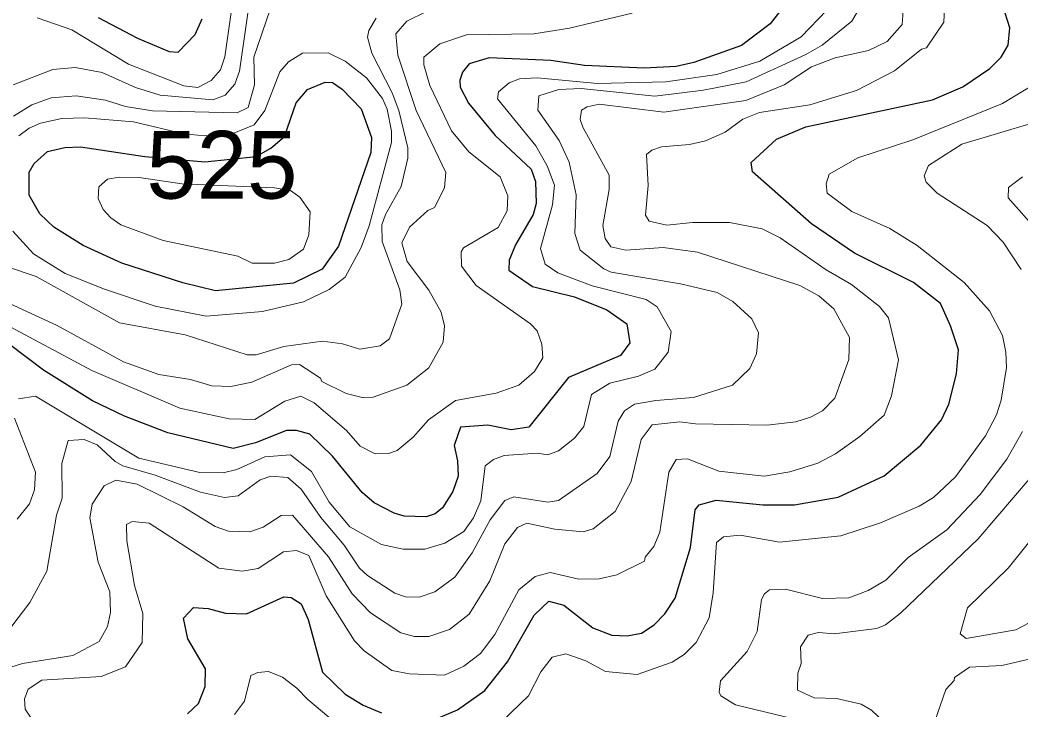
# Model space of a CAD drawing. Extents: x 673.3 to 698.5, y 6984.3 to 7012.3.
# Drawn here: x 693.479 to 694.661, y 7008.897 to 7009.713 of the extents above; entities that cross this region are included whole.
import ezdxf

# ---------------------------------------------------------------- set-up
doc = ezdxf.new("R2010")
doc.units = 0
doc.header["$LTSCALE"] = 0.032
doc.layers.add('1', color=7, linetype='Continuous', lineweight=25)
doc.layers.add('2', color=7, linetype='Continuous', lineweight=13)
doc.layers.add('21', color=7, linetype='Continuous')

msp = doc.modelspace()

# ---------------------------------------------------------------- linework, layer by layer
at = {"layer": '1'}
for points in [[(694.4049, 7009.7588), (694.3659, 7009.7087), (694.3322, 7009.6831), (694.2756, 7009.6628), (694.2547, 7009.6582), (694.2171, 7009.6561), (694.1465, 7009.6592), (694.1068, 7009.6651), (694.0338, 7009.6682), (694.0099, 7009.6614), (694.0022, 7009.6514), (693.9989, 7009.6421), (693.9996, 7009.6335), (694.0091, 7009.6147)], [(693.5715, 7009.7161), (693.6178, 7009.6914), (693.6553, 7009.6758), (693.6662, 7009.6751), (693.6861, 7009.696), (693.6942, 7009.7146)], [(693.9712, 7008.8868), (693.9962, 7008.8974), (694.0287, 7008.9204), (694.0552, 7008.9543), (694.0869, 7009.0094), (694.1041, 7009.0261), (694.1221, 7009.0214), (694.1562, 7008.9944), (694.1788, 7008.9859), (694.197, 7008.985), (694.2139, 7008.9881), (694.229, 7008.9979), (694.2414, 7009.011), (694.2535, 7009.0297), (694.2717, 7009.0895), (694.2774, 7009.134), (694.282, 7009.1398), (694.3022, 7009.1454), (694.3573, 7009.1398), (694.3946, 7009.1398), (694.4462, 7009.1491), (694.5007, 7009.1741), (694.5442, 7009.2103), (694.5684, 7009.2405), (694.5771, 7009.2589), (694.5861, 7009.2947), (694.5888, 7009.323), (694.5793, 7009.3517), (694.5673, 7009.378), (694.5353, 7009.4029), (694.4655, 7009.4375), (694.4149, 7009.4719), (694.3452, 7009.5336), (694.3435, 7009.5444), (694.3735, 7009.5721), (694.4082, 7009.5866), (694.558, 7009.6185), (694.5938, 7009.6339), (694.6257, 7009.6558), (694.6391, 7009.6693), (694.6475, 7009.6832), (694.6495, 7009.7038), (694.6437, 7009.7211)], [(694.0091, 7009.6147), (694.0409, 7009.5765), (694.0832, 7009.5367), (694.0885, 7009.5221), (694.0892, 7009.496), (694.0859, 7009.4833), (694.0647, 7009.4472), (694.0575, 7009.4293), (694.0569, 7009.4173), (694.0849, 7009.398), (694.1345, 7009.3857), (694.173, 7009.3705), (694.1965, 7009.354), (694.2, 7009.3313), (694.1891, 7009.3163), (694.1277, 7009.2904), (694.0807, 7009.2317), (694.0596, 7009.2284), (694.0322, 7009.2341), (693.9998, 7009.2316), (693.9924, 7009.2101), (693.9964, 7009.1918), (693.9971, 7009.1737), (693.9906, 7009.1558), (693.9784, 7009.1365), (693.97, 7009.1291), (693.9592, 7009.1259), (693.9333, 7009.1267), (693.9213, 7009.1301), (693.8979, 7009.1422), (693.8837, 7009.1546), (693.8484, 7009.1973), (693.8218, 7009.2236), (693.8058, 7009.2276), (693.794, 7009.2276), (693.7573, 7009.2133), (693.7311, 7009.2066), (693.6537, 7009.2251), (693.6025, 7009.2446), (693.5648, 7009.263), (693.5067, 7009.2992), (693.4667, 7009.3296)], [(693.6771, 7008.893), (693.69, 7008.9049), (693.6981, 7008.9252), (693.6983, 7008.9459), (693.6773, 7008.9815), (693.6723, 7009.0061), (693.684, 7009.0187), (693.7016, 7009.0175), (693.7219, 7009.0118), (693.7468, 7009.0111), (693.7909, 7009.0313), (693.7998, 7009.0305), (693.8115, 7009.023), (693.8197, 7009.0042), (693.8367, 7008.9421), (693.8634, 7008.916), (693.8849, 7008.9031), (693.9066, 7008.8942)]]:
    msp.add_lwpolyline(points, dxfattribs=at)
msp.add_lwpolyline([(693.8057, 7009.6151), (693.8191, 7009.6309), (693.8397, 7009.6396), (693.8483, 7009.639), (693.8599, 7009.6313), (693.8823, 7009.6079), (693.8946, 7009.5743), (693.8938, 7009.5566), (693.8554, 7009.4457), (693.8361, 7009.4185), (693.8023, 7009.4019), (693.7101, 7009.393), (693.6716, 7009.4022), (693.5993, 7009.4254), (693.5538, 7009.4466), (693.519, 7009.4683), (693.5023, 7009.4839), (693.49, 7009.5061), (693.49, 7009.5333), (693.4956, 7009.5436), (693.5114, 7009.5575), (693.5322, 7009.5623), (693.5504, 7009.5631), (693.6266, 7009.5517), (693.6976, 7009.5454), (693.7583, 7009.5517), (693.7754, 7009.5614), (693.7919, 7009.5755)], close=True, dxfattribs=at)
at = {"layer": '2'}
for points in [[(693.4711, 7009.6366), (693.5178, 7009.6544), (693.5442, 7009.6568), (693.5762, 7009.6511), (693.6155, 7009.6331), (693.6449, 7009.6242), (693.7068, 7009.6186), (693.7217, 7009.6242), (693.7331, 7009.6371), (693.7384, 7009.6526), (693.7536, 7009.7568)], [(693.4993, 7009.7155), (693.5403, 7009.7016), (693.6074, 7009.6607), (693.6728, 7009.6352), (693.6893, 7009.6333), (693.7049, 7009.6414), (693.716, 7009.6542), (693.7211, 7009.6694), (693.7308, 7009.7358)], [(694.2057, 7009.2588), (694.2307, 7009.2634), (694.2752, 7009.2668), (694.3214, 7009.2815), (694.3418, 7009.3012), (694.3498, 7009.3186), (694.3522, 7009.3433), (694.3441, 7009.3597), (694.3219, 7009.3803), (694.3032, 7009.3911), (694.26, 7009.4012), (694.1778, 7009.4148), (694.1693, 7009.4189), (694.1414, 7009.4411), (694.1349, 7009.4605), (694.1364, 7009.5064), (694.1284, 7009.545), (694.1166, 7009.5705), (694.0912, 7009.6066), (694.0924, 7009.6233), (694.116, 7009.631), (694.1423, 7009.632), (694.2294, 7009.6232), (694.287, 7009.6302), (694.3377, 7009.64), (694.4083, 7009.6721), (694.4273, 7009.6834), (694.4626, 7009.7118), (694.4741, 7009.7311)], [(693.9587, 7009.7229), (693.9364, 7009.7115), (693.9235, 7009.6966), (693.9257, 7009.6713), (693.9473, 7009.6061), (693.9825, 7009.5327), (693.981, 7009.5146), (693.9692, 7009.4915), (693.9611, 7009.488), (693.9395, 7009.468), (693.9304, 7009.4496), (693.9368, 7009.4274), (693.9623, 7009.3936), (693.9769, 7009.3675), (693.9809, 7009.3517), (693.9793, 7009.3322), (693.9622, 7009.3019), (693.9364, 7009.2815), (693.8966, 7009.2672), (693.8834, 7009.2668), (693.8647, 7009.2715), (693.836, 7009.2856), (693.8342, 7009.2895), (693.8096, 7009.3058), (693.7999, 7009.3055), (693.7531, 7009.285), (693.7282, 7009.2798), (693.7059, 7009.2806), (693.6807, 7009.2879), (693.6432, 7009.294), (693.6012, 7009.3088), (693.5222, 7009.3524), (693.451, 7009.3852)], [(693.7746, 7009.7254), (693.7554, 7009.6693), (693.7561, 7009.6363), (693.7489, 7009.6098), (693.7358, 7009.6034), (693.6358, 7009.6056), (693.6039, 7009.6108), (693.58, 7009.6184), (693.5453, 7009.6235), (693.5159, 7009.6209), (693.4929, 7009.6127), (693.4714, 7009.5994)], [(693.4774, 7009.2653), (693.4972, 7009.2684), (693.6196, 7009.1949), (693.6915, 7009.1781), (693.7192, 7009.1779), (693.7352, 7009.1818), (693.7684, 7009.1966), (693.7987, 7009.1989), (693.8236, 7009.1795), (693.8447, 7009.1432), (693.8691, 7009.1139), (693.9065, 7009.0931), (693.9322, 7009.0876), (693.9577, 7009.0876), (693.9814, 7009.0947), (694.0039, 7009.1083), (694.0152, 7009.1244), (694.024, 7009.1446), (694.0289, 7009.1859), (694.0388, 7009.1934), (694.0515, 7009.1982), (694.0906, 7009.2008), (694.103, 7009.1992), (694.1156, 7009.2036), (694.1348, 7009.2187), (694.1458, 7009.2327), (694.1546, 7009.2702), (694.1763, 7009.2838), (694.2104, 7009.2922), (694.2295, 7009.3004), (694.2453, 7009.3204), (694.2488, 7009.3449), (694.2325, 7009.3741), (694.2192, 7009.3828), (694.1554, 7009.3989), (694.115, 7009.4143), (694.1, 7009.4245), (694.0943, 7009.4428), (694.1087, 7009.4944), (694.1111, 7009.5178), (694.1021, 7009.5407), (694.0888, 7009.5642), (694.0437, 7009.6197), (694.0446, 7009.6283), (694.0575, 7009.6389), (694.0696, 7009.6436), (694.0903, 7009.6446), (694.1618, 7009.6381), (694.2427, 7009.6399), (694.303, 7009.6487), (694.3537, 7009.6644), (694.4025, 7009.6932), (694.4329, 7009.7245)], [(693.5643, 7009.1405), (693.5785, 7009.1622), (693.5925, 7009.169), (693.6175, 7009.1645), (693.6721, 7009.1374), (693.7096, 7009.1144), (693.7254, 7009.1088), (693.7507, 7009.108), (693.7665, 7009.1135), (693.7877, 7009.1273), (693.8012, 7009.1275), (693.8437, 7009.0783), (693.8716, 7009.0345), (693.8935, 7009.0122), (693.9294, 7008.9884), (693.9453, 7008.9842), (693.9622, 7008.9841), (693.9869, 7008.9924), (694.01, 7009.0108), (694.0345, 7009.0499), (694.0524, 7009.0939), (694.0671, 7009.1133), (694.0784, 7009.1184), (694.1114, 7009.1112), (694.1449, 7009.108), (694.1567, 7009.1117), (694.1825, 7009.132), (694.2016, 7009.1674), (694.2134, 7009.2171), (694.2265, 7009.2346), (694.2592, 7009.2382), (694.2776, 7009.2358), (694.3622, 7009.2342), (694.3962, 7009.2381), (694.4138, 7009.2434), (694.4278, 7009.2511), (694.4424, 7009.2659), (694.459, 7009.3118), (694.4598, 7009.3378), (694.4412, 7009.3716), (694.4234, 7009.3871), (694.4009, 7009.399), (694.2801, 7009.4385), (694.2394, 7009.4442), (694.1955, 7009.441), (694.1774, 7009.4449), (694.1707, 7009.4549), (694.1683, 7009.4701), (694.1755, 7009.5125), (694.1755, 7009.5295), (694.1444, 7009.5862), (694.1414, 7009.5955), (694.143, 7009.6063), (694.1494, 7009.6103), (694.1637, 7009.6136), (694.2401, 7009.604), (694.3371, 7009.6178), (694.3827, 7009.6366), (694.4149, 7009.6578), (694.443, 7009.6683), (694.4821, 7009.6771), (694.5043, 7009.6876), (694.5221, 7009.7076), (694.5232, 7009.7244)], [(694.2029, 7009.7211), (694.1287, 7009.7033), (694.0867, 7009.6968), (694.0068, 7009.6957), (693.9755, 7009.6847), (693.9566, 7009.669), (693.9565, 7009.6602), (693.9636, 7009.6355), (693.9892, 7009.5822), (694.0097, 7009.5572), (694.0466, 7009.5276), (694.0557, 7009.5052), (694.055, 7009.4875), (694.0442, 7009.4679), (694.0033, 7009.4438), (694.0005, 7009.439), (694.0009, 7009.4219), (694.0182, 7009.399), (694.0827, 7009.3538), (694.0903, 7009.3456), (694.0958, 7009.3299), (694.0973, 7009.3135), (694.0873, 7009.2975), (694.0686, 7009.2814), (694.0418, 7009.272), (693.9941, 7009.2631), (693.962, 7009.2403), (693.9437, 7009.2198)], [(694.572, 7009.727), (694.5712, 7009.7103), (694.5507, 7009.6803), (694.5449, 7009.6785), (694.513, 7009.6529), (694.4681, 7009.6297), (694.4129, 7009.6128), (694.3534, 7009.6039), (694.3336, 7009.5958), (694.3127, 7009.5804), (694.2894, 7009.5703), (694.2706, 7009.5657), (694.2374, 7009.5631), (694.2261, 7009.5591), (694.2196, 7009.5539), (694.2219, 7009.5174), (694.2187, 7009.4822), (694.2227, 7009.4754), (694.2437, 7009.4704), (694.2743, 7009.4735), (694.3178, 7009.4735), (694.3566, 7009.4661), (694.3778, 7009.4555), (694.4323, 7009.4176), (694.462, 7009.4005), (694.4952, 7009.3745), (694.506, 7009.3608), (694.5175, 7009.3113), (694.5095, 7009.2687), (694.5007, 7009.2459), (694.4721, 7009.2205), (694.4434, 7009.2001), (694.4225, 7009.1891), (694.3892, 7009.1788), (694.359, 7009.1739), (694.3053, 7009.1796), (694.2684, 7009.1942), (694.2548, 7009.1934), (694.246, 7009.1784), (694.2355, 7009.1077), (694.2284, 7009.0907), (694.2182, 7009.0779), (694.2174, 7009.0734), (694.1847, 7009.057), (694.1638, 7009.0525)], [(693.431, 7009.4321), (693.4983, 7009.4099), (693.5967, 7009.3549), (693.6742, 7009.3408), (693.7477, 7009.3174), (693.7583, 7009.3173), (693.791, 7009.3269), (693.8368, 7009.3335), (693.8602, 7009.3301), (693.8807, 7009.3238), (693.9049, 7009.3278), (693.9157, 7009.3361), (693.9303, 7009.3772), (693.928, 7009.394), (693.9071, 7009.4513), (693.9069, 7009.4708), (693.9112, 7009.4832), (693.9297, 7009.5162), (693.9377, 7009.5499), (693.9377, 7009.5621), (693.9269, 7009.6061), (693.9189, 7009.627), (693.8949, 7009.674), (693.8898, 7009.6929), (693.8915, 7009.7008), (693.9001, 7009.7153)], [(693.4704, 7009.4636), (693.4951, 7009.4367), (693.5325, 7009.4132), (693.5788, 7009.3948), (693.639, 7009.3749), (693.6993, 7009.3629), (693.7658, 7009.3686), (693.814, 7009.3798), (693.8444, 7009.3943), (693.8636, 7009.4092), (693.8822, 7009.4441), (693.8919, 7009.4697), (693.9182, 7009.5681), (693.9182, 7009.5818), (693.9131, 7009.6078), (693.9076, 7009.6202), (693.8887, 7009.6448), (693.8634, 7009.6643), (693.8432, 7009.6744), (693.8129, 7009.674), (693.7963, 7009.6635), (693.7864, 7009.6519), (693.7686, 7009.6062), (693.7558, 7009.589), (693.7277, 7009.5775), (693.6977, 7009.5762), (693.6726, 7009.5786), (693.6133, 7009.5925), (693.5554, 7009.5974), (693.5286, 7009.5965), (693.5032, 7009.5909), (693.4899, 7009.5851), (693.4775, 7009.576)], [(694.0485, 7008.8839), (694.0802, 7008.9142), (694.0949, 7008.9426), (694.1084, 7008.9599), (694.1242, 7008.9637), (694.1482, 7008.9555), (694.1713, 7008.9429), (694.2089, 7008.9394), (694.2499, 7008.9538), (694.2644, 7008.9631), (694.2783, 7008.9771), (694.2937, 7009.0064), (694.2986, 7009.0357), (694.3026, 7009.0954), (694.3108, 7009.1022), (694.3306, 7009.1039), (694.3769, 7009.0958), (694.4495, 7009.1031), (694.4964, 7009.1185), (694.5423, 7009.1382), (694.5591, 7009.1485), (694.5851, 7009.1731), (694.6205, 7009.2216), (694.6335, 7009.2464), (694.639, 7009.2638), (694.6454, 7009.3024), (694.6447, 7009.3203), (694.6405, 7009.34), (694.6251, 7009.3692), (694.5955, 7009.4029), (694.5399, 7009.4466), (694.5076, 7009.4664), (694.4625, 7009.4865), (694.4333, 7009.5082), (694.4321, 7009.5195), (694.4356, 7009.5308), (694.4695, 7009.5501), (694.5345, 7009.5715), (694.6408, 7009.6142), (694.6796, 7009.6379)], [(694.677, 7009.5915), (694.5926, 7009.5664), (694.553, 7009.5412), (694.5479, 7009.5289), (694.5503, 7009.5215), (694.5634, 7009.5084), (694.6227, 7009.4703), (694.6415, 7009.4506), (694.6627, 7009.418)], [(694.6816, 7009.4644), (694.6473, 7009.5029), (694.6477, 7009.5152), (694.6644, 7009.5278)], [(693.9437, 7009.2198), (693.925, 7009.2042), (693.9146, 7009.2007), (693.8989, 7009.2), (693.8813, 7009.2092), (693.8652, 7009.2276), (693.8267, 7009.2605), (693.8112, 7009.2683), (693.7923, 7009.2624), (693.7565, 7009.2407), (693.7263, 7009.2414), (693.6679, 7009.254), (693.5641, 7009.2987), (693.4564, 7009.3563)], [(693.4693, 7008.9963), (693.4905, 7009.0246), (693.5109, 7009.0613), (693.5223, 7009.1277), (693.5289, 7009.1478), (693.5283, 7009.1886), (693.536, 7009.2158), (693.555, 7009.217), (693.5704, 7009.2107), (693.5917, 7009.1911), (693.6007, 7009.1862), (693.6387, 7009.1751), (693.6924, 7009.155), (693.7209, 7009.1487), (693.737, 7009.1505), (693.7629, 7009.1695), (693.7755, 7009.1738), (693.7958, 7009.1723), (693.8115, 7009.1585), (693.8345, 7009.1248), (693.8622, 7009.0922), (693.8806, 7009.065), (693.8898, 7009.0564), (693.9223, 7009.0355), (693.9348, 7009.0313), (693.9511, 7009.0306), (693.9693, 7009.0369), (693.9933, 7009.0544), (694.0138, 7009.0833), (694.0348, 7009.1221), (694.0521, 7009.145), (694.0627, 7009.1495), (694.103, 7009.143), (694.1155, 7009.1452), (694.1613, 7009.1768), (694.1765, 7009.1972), (694.1862, 7009.239), (694.1936, 7009.2512), (694.2057, 7009.2588)], [(693.4755, 7009.1229), (693.4901, 7009.1412), (693.4963, 7009.1577), (693.4972, 7009.1786), (693.4724, 7009.2423)], [(694.6644, 7009.2266), (694.6456, 7009.1937), (694.6141, 7009.1522), (694.5748, 7009.1105), (694.5291, 7009.0778), (694.5027, 7009.0508), (694.4817, 7009.0387), (694.459, 7009.0298), (694.4279, 7009.0291), (694.384, 7009.0403), (694.3651, 7009.0396), (694.3591, 7009.0348), (694.3557, 7009.028), (694.3507, 7008.9901), (694.3388, 7008.9665), (694.3072, 7008.9318), (694.3058, 7008.9183), (694.3078, 7008.9142), (694.3251, 7008.9035), (694.405, 7008.884), (694.4293, 7008.8729), (694.4544, 7008.8478), (694.4613, 7008.8341), (694.4662, 7008.8126)], [(694.418, 7008.9117), (694.3984, 7008.9209), (694.3987, 7008.941), (694.4027, 7008.9524), (694.402, 7008.9719), (694.4107, 7008.9858), (694.4231, 7008.989), (694.4416, 7008.9874), (694.4921, 7008.9937), (694.5024, 7008.9981), (694.52, 7009.0119), (694.6118, 7009.0996), (694.6747, 7009.1731)], [(693.4607, 7008.9458), (693.482, 7008.9524), (693.5413, 7008.9617), (693.5727, 7008.9783), (693.5825, 7008.9961), (693.5859, 7009.0127), (693.5852, 7009.0369), (693.5714, 7009.0723), (693.5616, 7009.1244), (693.5643, 7009.1405)], [(694.1638, 7009.0525), (694.1396, 7009.0519), (694.1058, 7009.0599), (694.0882, 7009.0552), (694.0689, 7009.0395), (694.0403, 7008.9867), (694.0234, 7008.9641), (694.0036, 7008.9493), (693.9811, 7008.9386), (693.9397, 7008.9401), (693.9188, 7008.9441), (693.8859, 7008.9675), (693.8743, 7008.9793), (693.8409, 7009.0322), (693.8204, 7009.0802), (693.8061, 7009.0858), (693.7906, 7009.0843), (693.7604, 7009.0646), (693.7417, 7009.0616), (693.714, 7009.0651), (693.6318, 7009.1184), (693.6116, 7009.1201), (693.6049, 7009.1168), (693.6054, 7009.0973), (693.6142, 7009.0446), (693.6241, 7009.0113), (693.6233, 7008.9772), (693.6038, 7008.9484), (693.5748, 7008.937), (693.5048, 7008.9328), (693.4888, 7008.9218), (693.4842, 7008.9105), (693.485, 7008.8983), (693.5282, 7008.8343)], [(694.6795, 7009.1053), (694.6472, 7009.0651), (694.5991, 7009.0183), (694.5908, 7008.9876), (694.5978, 7008.9817), (694.6563, 7008.9921), (694.6721, 7009.0003)], [(694.6824, 7008.9598), (694.64, 7008.95), (694.6016, 7008.948), (694.5839, 7008.9356), (694.5834, 7008.9321), (694.5735, 7008.9217), (694.5539, 7008.865), (694.5471, 7008.857), (694.5333, 7008.8563), (694.5182, 7008.8663), (694.4856, 7008.8972), (694.4734, 7008.9044), (694.4443, 7008.9108), (694.418, 7008.9117)], [(693.7326, 7008.8919), (693.7443, 7008.9078), (693.7518, 7008.938), (693.7603, 7008.9417), (693.7728, 7008.9427), (693.7895, 7008.936), (693.8064, 7008.9232), (693.8192, 7008.9096), (693.8591, 7008.8762)]]:
    msp.add_lwpolyline(points, dxfattribs=at)
msp.add_lwpolyline([(693.7801, 7009.4255), (693.7969, 7009.4298), (693.814, 7009.4421), (693.8204, 7009.459), (693.8221, 7009.4864), (693.8099, 7009.5037), (693.7987, 7009.5116), (693.7801, 7009.5147), (693.6703, 7009.5195), (693.6197, 7009.5267), (693.5964, 7009.5272), (693.5825, 7009.5247), (693.5721, 7009.5158), (693.5713, 7009.5022), (693.5774, 7009.4889), (693.5863, 7009.4791), (693.5984, 7009.471), (693.6482, 7009.4524), (693.7365, 7009.4338), (693.7535, 7009.4256)], close=True, dxfattribs=at)

# ---------------------------------------------------------------- texts
at = {"layer": '21'}
msp.add_text('525', height=0.08, dxfattribs=at).set_placement((693.6285, 7009.5019))

doc.saveas('drawing.dxf')
